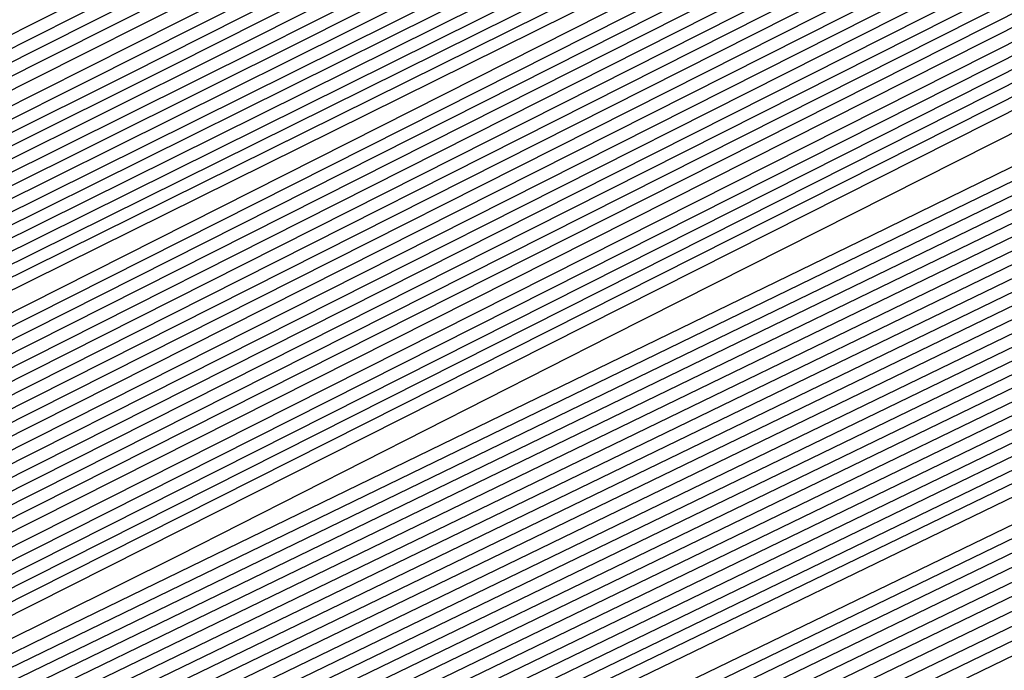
# Model space of a CAD drawing. Extents: x 3249832 to 3255657, y 13789405 to 13793316.
# Tile 376 of 656: x 3254715.945 to 3254717.086, y 13790588.132 to 13790588.887. Entities that reach past the tile are written whole.
import ezdxf

# ---------------------------------------------------------------- set-up
doc = ezdxf.new("R2010")
doc.units = 0
doc.header["$LTSCALE"] = 100
doc.header["$MEASUREMENT"] = 0
for name, color, linetype in [('GRATIO_CON', 10, 'CONTINUOUS'), ('GRATIO_ICON', 7, 'CONTINUOUS'), ('TARGETS_EAST', 7, 'CONTINUOUS')]:
    doc.layers.add(name, color=color, linetype=linetype)

# ---------------------------------------------------------------- blocks, each defined once
blk = doc.blocks.new('Gratio_032316_contours')
at = {"layer": 'GRATIO_CON', "color": 1, "linetype": 'Continuous', "flags": 128}
for points in [[(3254642.139, 13790551.7053), (3254660.6124, 13790560.6687), (3254682.3072, 13790571.2723), (3254700.7352, 13790580.305), (3254711.0317, 13790585.3564), (3254714.825, 13790587.2199), (3254715.3665, 13790587.4896), (3254715.3659, 13790587.4937), (3254715.3657, 13790587.4969), (3254715.3666, 13790587.4975), (3254715.9081, 13790587.7572), (3254719.6861, 13790589.589), (3254729.9352, 13790594.5687), (3254748.2689, 13790603.4881), (3254769.8147, 13790614.0012), (3254788.079, 13790622.9777)], [(3254643.9573, 13790552.6097), (3254661.9705, 13790561.3498), (3254683.1246, 13790571.6892), (3254701.0934, 13790580.4969), (3254711.1333, 13790585.4226), (3254714.8321, 13790587.2398), (3254715.3601, 13790587.5029), (3254715.3596, 13790587.5069), (3254715.3595, 13790587.5098), (3254715.3603, 13790587.5104), (3254715.8805, 13790587.7597), (3254719.5093, 13790589.5191), (3254729.3537, 13790594.3022), (3254746.9632, 13790602.8693), (3254767.6581, 13790612.9672), (3254785.2011, 13790621.5892)], [(3254645.7757, 13790553.5142), (3254663.3285, 13790562.0309), (3254683.9419, 13790572.1067), (3254701.4513, 13790580.6909), (3254711.2342, 13790585.4933), (3254714.8385, 13790587.2659), (3254715.3542, 13790587.5212), (3254715.853, 13790587.7617), (3254719.3325, 13790589.4492), (3254728.7721, 13790594.0356), (3254745.6576, 13790602.2505), (3254765.5015, 13790611.9331), (3254782.3232, 13790620.2006)], [(3254647.5941, 13790554.4186), (3254664.6865, 13790562.712), (3254684.7593, 13790572.5235), (3254701.8095, 13790580.8826), (3254711.336, 13790585.5591), (3254714.8458, 13790587.2852), (3254715.348, 13790587.5339), (3254715.8254, 13790587.7641), (3254719.1557, 13790589.3793), (3254728.1905, 13790593.7691), (3254744.3519, 13790601.6317), (3254763.3449, 13790610.8991), (3254779.4453, 13790618.8121)], [(3254651.2308, 13790556.2274), (3254667.4026, 13790564.0741), (3254686.3942, 13790573.3572), (3254702.526, 13790581.266), (3254711.5395, 13790585.6907), (3254714.8603, 13790587.3239), (3254715.3355, 13790587.5594), (3254715.7702, 13790587.7691), (3254718.8022, 13790589.2396), (3254727.0274, 13790593.236), (3254741.7406, 13790600.3941), (3254759.0318, 13790608.8311), (3254773.6894, 13790616.035)], [(3254653.0492, 13790557.1319), (3254668.7606, 13790564.7552), (3254687.2116, 13790573.774), (3254702.8843, 13790581.4577), (3254711.6412, 13790585.7564), (3254714.8676, 13790587.3433), (3254715.3293, 13790587.5721), (3254715.7426, 13790587.7716), (3254718.6254, 13790589.1697), (3254726.4458, 13790592.9695), (3254740.435, 13790599.7753), (3254756.8752, 13790607.7971), (3254770.8115, 13790614.6465), (3254778.5294, 13790618.5309)], [(3254646.2517, 13790553.9528), (3254654.8675, 13790558.0363), (3254670.1186, 13790565.4362), (3254688.0291, 13790574.1908), (3254703.2426, 13790581.6494), (3254711.743, 13790585.8222), (3254714.8749, 13790587.3627), (3254715.3231, 13790587.5848), (3254715.7151, 13790587.774), (3254718.4486, 13790589.0998), (3254725.8643, 13790592.703), (3254739.1294, 13790599.1565), (3254754.7186, 13790606.7631), (3254767.9336, 13790613.258), (3254775.252, 13790616.9413)], [(3254648.3232, 13790554.9771), (3254656.6859, 13790558.9407), (3254671.4766, 13790566.1173), (3254688.8465, 13790574.6076), (3254703.6008, 13790581.8411), (3254711.8447, 13790585.888), (3254714.8821, 13790587.382), (3254715.3169, 13790587.5976), (3254715.6875, 13790587.7765), (3254718.2718, 13790589.03), (3254725.2827, 13790592.4364), (3254737.8237, 13790598.5377), (3254752.562, 13790605.7291), (3254765.0557, 13790611.8694), (3254771.9746, 13790615.3518)], [(3254652.466, 13790557.0257), (3254660.3226, 13790560.7496), (3254674.1927, 13790567.4794), (3254690.4813, 13790575.4413), (3254704.3173, 13790582.2246), (3254712.0482, 13790586.0196), (3254714.8967, 13790587.4207), (3254715.3044, 13790587.623), (3254715.6323, 13790587.7815), (3254717.9183, 13790588.8903), (3254724.1196, 13790591.9033), (3254735.2124, 13790597.3001), (3254748.2489, 13790603.6611), (3254759.2998, 13790609.0924), (3254765.4198, 13790612.1726), (3254767.5973, 13790613.3706), (3254767.8046, 13790613.628), (3254767.8447, 13790613.807), (3254768.8446, 13790614.4523), (3254771.7623, 13790616.0293)], [(3254651.241, 13790556.5836), (3254654.5375, 13790558.0501), (3254662.141, 13790561.654), (3254675.5507, 13790568.1605), (3254691.2988, 13790575.8581), (3254704.6756, 13790582.4163), (3254712.1499, 13790586.0854), (3254714.904, 13790587.4401), (3254715.2982, 13790587.6357), (3254715.6047, 13790587.7839), (3254717.7415, 13790588.8204), (3254723.538, 13790591.6368), (3254733.9068, 13790596.6813), (3254746.0923, 13790602.627), (3254756.4219, 13790607.7038), (3254762.1424, 13790610.583), (3254764.1778, 13790611.7028), (3254764.3715, 13790611.9434), (3254764.4337, 13790612.1232), (3254765.5415, 13790612.8137), (3254768.7386, 13790614.5249), (3254774.566, 13790617.5186)], [(3254651.548, 13790556.8702), (3254653.3699, 13790557.6315), (3254656.6089, 13790559.0744), (3254663.9594, 13790562.5584), (3254676.9087, 13790568.8416), (3254692.1162, 13790576.2749), (3254705.0338, 13790582.608), (3254712.2517, 13790586.1512), (3254714.9112, 13790587.4594), (3254715.292, 13790587.6484), (3254715.5771, 13790587.7864), (3254717.5647, 13790588.7505), (3254722.9564, 13790591.3703), (3254732.6011, 13790596.0625), (3254743.9357, 13790601.593), (3254753.544, 13790606.3153), (3254758.865, 13790608.9934), (3254760.7582, 13790610.035), (3254760.9385, 13790610.2589), (3254761.0228, 13790610.4394), (3254762.2384, 13790611.1751), (3254765.7149, 13790613.0205), (3254772.0375, 13790616.2604)], [(3254678.2668, 13790569.5227), (3254692.9336, 13790576.6918), (3254705.3921, 13790582.7997), (3254712.3534, 13790586.217), (3254714.9185, 13790587.4788), (3254715.2858, 13790587.6612), (3254715.5496, 13790587.7889), (3254717.3879, 13790588.6807), (3254722.3749, 13790591.1037), (3254731.2955, 13790595.4436), (3254741.7791, 13790600.559), (3254750.666, 13790604.9267), (3254755.5876, 13790607.4038), (3254757.3387, 13790608.3672), (3254757.5054, 13790608.5743), (3254757.6118, 13790608.7556), (3254758.9353, 13790609.5366), (3254762.6912, 13790611.5161), (3254769.509, 13790615.0021), (3254777.6739, 13790619.1394)], [(3254680.9828, 13790570.8848), (3254694.5684, 13790577.5253), (3254706.1082, 13790583.1826), (3254712.556, 13790586.3474), (3254714.9315, 13790587.5159), (3254715.271, 13790587.6858), (3254715.2714, 13790587.6881), (3254715.2722, 13790587.6892), (3254715.2732, 13790587.689), (3254715.4944, 13790587.7945), (3254717.0344, 13790588.541), (3254721.2117, 13790590.5707), (3254728.6842, 13790594.206), (3254737.4659, 13790598.491), (3254744.9102, 13790602.1497), (3254749.0328, 13790604.2246), (3254750.4996, 13790605.0316), (3254750.6393, 13790605.2051), (3254750.7899, 13790605.388), (3254752.329, 13790606.2594), (3254756.6438, 13790608.5072), (3254764.4521, 13790612.4857), (3254773.7947, 13790617.2146)], [(3254682.3408, 13790571.5658), (3254695.3858, 13790577.9421), (3254706.4664, 13790583.3743), (3254712.6576, 13790586.4132), (3254714.9386, 13790587.5352), (3254715.2646, 13790587.6983), (3254715.2651, 13790587.7006), (3254715.2659, 13790587.7017), (3254715.267, 13790587.7016), (3254715.4668, 13790587.797), (3254716.8576, 13790588.4711), (3254720.6302, 13790590.3041), (3254727.3786, 13790593.5872), (3254735.3094, 13790597.457), (3254742.0323, 13790600.7611), (3254745.7554, 13790602.635), (3254747.0801, 13790603.3639), (3254747.2062, 13790603.5205), (3254747.379, 13790603.7042), (3254749.0259, 13790604.6209), (3254753.6201, 13790607.0028), (3254761.9237, 13790611.2275), (3254771.8551, 13790616.2521)], [(3254683.6989, 13790572.2469), (3254696.2032, 13790578.3589), (3254706.8246, 13790583.566), (3254712.7593, 13790586.4789), (3254714.9457, 13790587.5545), (3254715.2583, 13790587.7108), (3254715.2588, 13790587.7131), (3254715.2597, 13790587.7142), (3254715.2608, 13790587.7142), (3254715.4392, 13790587.7994), (3254716.6808, 13790588.4013), (3254720.0486, 13790590.0376), (3254726.0729, 13790592.9684), (3254733.1528, 13790596.423), (3254739.1543, 13790599.3726), (3254742.478, 13790601.0454), (3254743.6606, 13790601.6961), (3254743.7731, 13790601.8359), (3254743.968, 13790602.0204), (3254745.7228, 13790602.9823), (3254750.5964, 13790605.4984), (3254759.3952, 13790609.9692), (3254769.9155, 13790615.2897), (3254779.2011, 13790619.9784)], [(3254685.0569, 13790572.928), (3254697.0206, 13790578.7757), (3254707.1829, 13790583.7577), (3254712.8609, 13790586.5447), (3254714.9528, 13790587.5738), (3254715.2519, 13790587.7234), (3254715.2526, 13790587.7256), (3254715.2535, 13790587.7267), (3254715.2546, 13790587.7269), (3254715.4116, 13790587.8019), (3254716.504, 13790588.3314), (3254719.4671, 13790589.7711), (3254724.7673, 13790592.3496), (3254730.9962, 13790595.389), (3254736.2764, 13790597.9841), (3254739.2006, 13790599.4558), (3254740.241, 13790600.0283), (3254740.3401, 13790600.1513), (3254740.5571, 13790600.3366), (3254742.4197, 13790601.3437), (3254747.5727, 13790603.994), (3254756.8668, 13790608.711), (3254767.9759, 13790614.3273), (3254777.7802, 13790619.2776)], [(3254687.7729, 13790574.2901), (3254698.6554, 13790579.6094), (3254707.8993, 13790584.1411), (3254713.0642, 13790586.6762), (3254714.9671, 13790587.6123), (3254715.2393, 13790587.7484), (3254715.24, 13790587.7505), (3254715.241, 13790587.7518), (3254715.2422, 13790587.7521), (3254715.3565, 13790587.8068), (3254716.1504, 13790588.1917), (3254718.3039, 13790589.238), (3254722.156, 13790591.112), (3254726.683, 13790593.3209), (3254730.5206, 13790595.207), (3254732.6458, 13790596.2766), (3254733.4019, 13790596.6927), (3254733.4739, 13790596.7821), (3254733.7351, 13790596.969), (3254735.8135, 13790598.0666), (3254741.5253, 13790600.9852), (3254751.8099, 13790606.1945), (3254764.0967, 13790612.4024), (3254774.9383, 13790617.8759)], [(3254689.131, 13790574.9712), (3254699.4729, 13790580.0262), (3254708.2575, 13790584.3328), (3254713.1658, 13790586.742), (3254714.9742, 13790587.6316), (3254715.2329, 13790587.761), (3254715.2337, 13790587.763), (3254715.2348, 13790587.7643), (3254715.2359, 13790587.7648), (3254715.3289, 13790587.8092), (3254715.9737, 13790588.1218), (3254717.7224, 13790588.9714), (3254720.8504, 13790590.4932), (3254724.5264, 13790592.2869), (3254727.6426, 13790593.8185), (3254729.3684, 13790594.687), (3254729.9824, 13790595.0249), (3254730.0409, 13790595.0975), (3254730.3242, 13790595.2852), (3254732.5104, 13790596.428), (3254738.5016, 13790599.4807), (3254749.2814, 13790604.9363), (3254762.1571, 13790611.44), (3254773.5174, 13790617.1751)], [(3254690.489, 13790575.6522), (3254700.2903, 13790580.443), (3254708.6157, 13790584.5245), (3254713.2674, 13790586.8077), (3254714.9813, 13790587.6509), (3254715.2266, 13790587.7735), (3254715.2275, 13790587.7755), (3254715.2286, 13790587.7768), (3254715.2297, 13790587.7774), (3254715.3013, 13790587.8117), (3254715.7969, 13790588.0519), (3254717.1408, 13790588.7049), (3254719.5447, 13790589.8744), (3254722.3699, 13790591.2529), (3254724.7647, 13790592.4299), (3254726.091, 13790593.0974), (3254726.5629, 13790593.3571), (3254726.6078, 13790593.4129), (3254726.9132, 13790593.6014), (3254729.2072, 13790594.7894), (3254735.4779, 13790597.9763), (3254746.753, 13790603.6781), (3254760.2175, 13790610.4776), (3254772.0965, 13790616.4743)], [(3254691.847, 13790576.3333), (3254701.1077, 13790580.8598), (3254708.9739, 13790584.7162), (3254713.3691, 13790586.8735), (3254714.9885, 13790587.6701), (3254715.2202, 13790587.7861), (3254715.2212, 13790587.788), (3254715.2224, 13790587.7893), (3254715.2235, 13790587.79), (3254715.2737, 13790587.8141), (3254715.6201, 13790587.9821), (3254716.5592, 13790588.4384), (3254718.2391, 13790589.2556), (3254720.2133, 13790590.2189), (3254721.8868, 13790591.0414), (3254722.8136, 13790591.5079), (3254723.1433, 13790591.6893), (3254723.1747, 13790591.7283), (3254723.5023, 13790591.9176), (3254725.9041, 13790593.1509), (3254732.4543, 13790596.4719), (3254744.2245, 13790602.4199), (3254758.2779, 13790609.5152)], [(3254687.5981, 13790574.316), (3254694.5631, 13790577.6954), (3254702.7425, 13790581.6935), (3254709.6903, 13790585.0996), (3254713.5723, 13790587.005), (3254715.0027, 13790587.7087), (3254715.2076, 13790587.8111), (3254715.2155, 13790587.8162), (3254715.2646, 13790587.8408), (3254715.3952, 13790587.9046), (3254715.6275, 13790588.0179), (3254715.8997, 13790588.1512), (3254716.1297, 13790588.2654), (3254716.6303, 13790588.5199), (3254719.2939, 13790589.8681), (3254726.4082, 13790593.462), (3254739.168, 13790599.9031), (3254754.3988, 13790607.5903), (3254767.8337, 13790614.3719), (3254776.2164, 13790618.6078)], [(3254651.0069, 13790556.9616), (3254655.5123, 13790559.1072), (3254661.3217, 13790561.894), (3254668.1197, 13790565.1602), (3254674.8023, 13790568.3631), (3254680.0684, 13790570.8643), (3254683.1747, 13790572.3015), (3254685.6089, 13790573.4148), (3254689.4165, 13790575.2204), (3254695.9211, 13790578.3765), (3254703.5599, 13790582.1103), (3254710.0485, 13790585.2913), (3254713.674, 13790587.0708), (3254715.0098, 13790587.728), (3254715.2012, 13790587.8237), (3254715.5767, 13790588.0145), (3254718.1988, 13790589.3384), (3254725.3135, 13790592.9288), (3254738.0825, 13790599.3724), (3254753.3307, 13790607.0675), (3254766.7985, 13790613.8657), (3254775.2332, 13790618.1281)], [(3254651.9652, 13790557.4392), (3254656.6382, 13790559.6653), (3254662.6638, 13790562.5558), (3254669.7147, 13790565.9438), (3254676.6453, 13790569.2668), (3254682.1055, 13790571.8639), (3254685.3036, 13790573.3493), (3254687.6804, 13790574.4392), (3254691.2349, 13790576.1249), (3254697.2791, 13790579.0576), (3254704.3773, 13790582.5271), (3254710.4067, 13790585.483), (3254713.7756, 13790587.1366), (3254715.0169, 13790587.7472), (3254715.1948, 13790587.8363), (3254715.5637, 13790588.0238), (3254718.1399, 13790589.3246), (3254725.1298, 13790592.8522), (3254737.6771, 13790599.1838), (3254752.6727, 13790606.7516), (3254765.9448, 13790613.4511), (3254774.3039, 13790617.6754)], [(3254652.9236, 13790557.9168), (3254657.7641, 13790560.2233), (3254664.0059, 13790563.2177), (3254671.3097, 13790566.7274), (3254678.4883, 13790570.1706), (3254684.1427, 13790572.8635), (3254687.4325, 13790574.3972), (3254689.7518, 13790575.4635), (3254693.0532, 13790577.0293), (3254698.6371, 13790579.7386), (3254705.1948, 13790582.9439), (3254710.7649, 13790585.6747), (3254713.8772, 13790587.2023), (3254715.024, 13790587.7665), (3254715.1884, 13790587.8489), (3254715.5508, 13790588.0331), (3254718.0809, 13790589.3107), (3254724.9462, 13790592.7755), (3254737.2717, 13790598.9953), (3254752.0148, 13790606.4357), (3254765.0911, 13790613.0365), (3254773.3746, 13790617.2228)], [(3254651.3, 13790557.2133), (3254654.8403, 13790558.872), (3254660.0158, 13790561.3394), (3254666.6901, 13790564.5414), (3254674.4997, 13790568.2945), (3254682.1743, 13790571.9781), (3254688.2171, 13790574.8626), (3254691.6904, 13790576.4929), (3254693.8947, 13790577.5121), (3254696.69, 13790578.8381), (3254701.3532, 13790581.1008), (3254706.8296, 13790583.7776), (3254711.4814, 13790586.0581), (3254714.0805, 13790587.3339), (3254715.0382, 13790587.8051), (3254715.1756, 13790587.8741), (3254715.5248, 13790588.0517), (3254717.9631, 13790589.2831), (3254724.5788, 13790592.6221), (3254736.4608, 13790598.6182), (3254750.699, 13790605.8039), (3254763.3837, 13790612.2073), (3254771.5159, 13790616.3175)], [(3254652.1439, 13790557.6356), (3254655.7986, 13790559.3495), (3254661.1417, 13790561.8975), (3254668.0321, 13790565.2032), (3254676.0946, 13790569.078), (3254684.0173, 13790572.8819), (3254690.2542, 13790575.8622), (3254693.8193, 13790577.5407), (3254695.9661, 13790578.5364), (3254698.5083, 13790579.7426), (3254702.7112, 13790581.7819), (3254707.647, 13790584.1944), (3254711.8396, 13790586.2498), (3254714.1821, 13790587.3996), (3254715.0454, 13790587.8244), (3254715.1692, 13790587.8867), (3254715.5119, 13790588.061), (3254717.9042, 13790589.2693), (3254724.3952, 13790592.5454), (3254736.0554, 13790598.4297), (3254750.0411, 13790605.488), (3254762.53, 13790611.7927), (3254770.5866, 13790615.8649), (3254774.8217, 13790618.021)], [(3254692.2914, 13790576.8618), (3254695.9482, 13790578.5886), (3254698.0375, 13790579.5607), (3254700.3267, 13790580.647), (3254704.0693, 13790582.4629), (3254708.4644, 13790584.6112), (3254712.1978, 13790586.4415), (3254714.2838, 13790587.4654), (3254715.0525, 13790587.8436), (3254715.1628, 13790587.899), (3254715.1638, 13790587.9005), (3254715.1651, 13790587.902), (3254715.1662, 13790587.9033), (3254715.5018, 13790588.0733), (3254717.8471, 13790589.2573), (3254724.2124, 13790592.4695), (3254735.6502, 13790598.2414), (3254749.3832, 13790605.1722), (3254761.6763, 13790611.3781), (3254769.6572, 13790615.4123), (3254773.9041, 13790617.5743)], [(3254687.7034, 13790574.6894), (3254694.3286, 13790577.8614), (3254698.0771, 13790579.6365), (3254700.109, 13790580.5851), (3254702.1451, 13790581.5514), (3254705.4273, 13790583.144), (3254709.2818, 13790585.0281), (3254712.556, 13790586.6332), (3254714.3854, 13790587.5311), (3254715.0596, 13790587.8629), (3254715.1564, 13790587.9115), (3254715.1574, 13790587.913), (3254715.1587, 13790587.9145), (3254715.1597, 13790587.9158), (3254715.4888, 13790588.0826), (3254717.7882, 13790589.2435), (3254724.0287, 13790592.3929), (3254735.2448, 13790598.0529), (3254748.7253, 13790604.8563), (3254760.8226, 13790610.9635), (3254768.7279, 13790614.9597), (3254772.9866, 13790617.1276)], [(3254691.3894, 13790576.4969), (3254698.4029, 13790579.8606), (3254702.3349, 13790581.7322), (3254704.2518, 13790582.6337), (3254705.7818, 13790583.3603), (3254708.1433, 13790584.5061), (3254710.9167, 13790585.8617), (3254713.2724, 13790587.0166), (3254714.5887, 13790587.6627), (3254715.0738, 13790587.9014), (3254715.1436, 13790587.9366), (3254715.1446, 13790587.938), (3254715.1458, 13790587.9395), (3254715.1469, 13790587.941), (3254715.4628, 13790588.1013), (3254717.6703, 13790589.2159), (3254723.6614, 13790592.2395), (3254734.4339, 13790597.6758), (3254747.4094, 13790604.2245), (3254759.1152, 13790610.1344), (3254766.8692, 13790614.0544), (3254771.1515, 13790616.2343)], [(3254684.0695, 13790572.9958), (3254693.2324, 13790577.4007), (3254700.4401, 13790580.8601), (3254704.4638, 13790582.78), (3254706.3233, 13790583.658), (3254707.6001, 13790584.2647), (3254709.5014, 13790585.1872), (3254711.7343, 13790586.2788), (3254713.6314, 13790587.2092), (3254714.6921, 13790587.7304), (3254715.0837, 13790587.9238), (3254715.1405, 13790587.9531), (3254715.4499, 13790588.1105), (3254717.6114, 13790589.2021), (3254723.4777, 13790592.1629), (3254734.0285, 13790597.4873), (3254746.7515, 13790603.9086), (3254758.2615, 13790609.7198), (3254765.9399, 13790613.6018), (3254770.2339, 13790615.7876), (3254772.3576, 13790616.8983)], [(3254685.6645, 13790573.7793), (3254695.0754, 13790578.3044), (3254702.4773, 13790581.8597), (3254706.5928, 13790583.8279), (3254708.3947, 13790584.6823), (3254709.4185, 13790585.1691), (3254710.8594, 13790585.8683), (3254712.5517, 13790586.6956), (3254713.9896, 13790587.4009), (3254714.7937, 13790587.7962), (3254715.0908, 13790587.9432), (3254715.1341, 13790587.9658), (3254715.4369, 13790588.1198), (3254717.5524, 13790589.1883), (3254723.294, 13790592.0862), (3254733.6231, 13790597.2988), (3254746.0936, 13790603.5927), (3254757.4078, 13790609.3052), (3254765.0105, 13790613.1491), (3254769.3164, 13790615.3409), (3254771.4825, 13790616.4728)], [(3254687.2595, 13790574.5629), (3254696.9184, 13790579.2082), (3254704.5144, 13790582.8593), (3254708.7217, 13790584.8757), (3254710.4661, 13790585.7067), (3254711.2369, 13790586.0736), (3254712.2174, 13790586.5494), (3254713.3691, 13790587.1124), (3254714.3478, 13790587.5926), (3254714.8953, 13790587.862), (3254715.0978, 13790587.9625), (3254715.1276, 13790587.9785), (3254715.4239, 13790588.1292), (3254717.4935, 13790589.1745), (3254723.1104, 13790592.0095), (3254733.2176, 13790597.1102), (3254745.4357, 13790603.2768), (3254756.5541, 13790608.8906), (3254764.0812, 13790612.6965), (3254768.3988, 13790614.8943), (3254770.6075, 13790616.0472), (3254771.7108, 13790616.6657)], [(3254690.4495, 13790576.13), (3254700.6044, 13790581.0157), (3254708.5888, 13790584.8585), (3254712.9795, 13790586.9715), (3254714.609, 13790587.7553), (3254714.8736, 13790587.8824), (3254714.9335, 13790587.9115), (3254715.004, 13790587.9462), (3254715.0642, 13790587.9761), (3254715.0986, 13790587.9937), (3254715.112, 13790588.0013), (3254715.1148, 13790588.0038), (3254715.3979, 13790588.1479), (3254717.3756, 13790589.147), (3254722.743, 13790591.8562), (3254732.4068, 13790596.7332), (3254744.1198, 13790602.645), (3254754.8468, 13790608.0614), (3254762.2225, 13790611.7913), (3254766.5637, 13790614.0009), (3254768.8573, 13790615.1961), (3254770.0169, 13790615.8415), (3254770.6619, 13790616.237), (3254771.3382, 13790616.6417)], [(3254691.3246, 13790576.5671), (3254701.2561, 13790581.3455), (3254709.0349, 13790585.09), (3254713.3077, 13790587.1475), (3254714.8826, 13790587.9066), (3254715.1084, 13790588.0164), (3254715.3849, 13790588.1572), (3254717.3167, 13790589.1332), (3254722.5594, 13790591.7795), (3254732.0013, 13790596.5446), (3254743.4619, 13790602.3291), (3254753.9931, 13790607.6468), (3254761.2932, 13790611.3386), (3254765.6461, 13790613.5543), (3254767.9823, 13790614.7706), (3254769.17, 13790615.4294), (3254769.8305, 13790615.8319), (3254770.5233, 13790616.2441), (3254771.6468, 13790616.8582)], [(3254692.0922, 13790576.9523), (3254701.7295, 13790581.5891), (3254709.2424, 13790585.2057), (3254713.3647, 13790587.1907), (3254714.8842, 13790587.9231), (3254715.102, 13790588.0291), (3254715.3719, 13790588.1666), (3254717.2577, 13790589.1194), (3254722.3757, 13790591.7029), (3254731.5959, 13790596.3561), (3254742.804, 13790602.0133), (3254753.1394, 13790607.2322), (3254760.3638, 13790610.886), (3254764.7286, 13790613.1076), (3254767.1072, 13790614.345), (3254768.3231, 13790615.0173), (3254768.9992, 13790615.4268), (3254769.7083, 13790615.8466), (3254770.8588, 13790616.474), (3254772.2008, 13790617.2017)], [(3254683.086, 13790572.6396), (3254692.8597, 13790577.3375), (3254702.2029, 13790581.8327), (3254709.4499, 13790585.3213), (3254713.4218, 13790587.234), (3254714.8858, 13790587.9396), (3254715.0956, 13790588.0417), (3254715.359, 13790588.1759), (3254717.1988, 13790589.1056), (3254722.192, 13790591.6262), (3254731.1905, 13790596.1676), (3254742.1461, 13790601.6974), (3254752.2857, 13790606.8176), (3254759.4345, 13790610.4334), (3254763.811, 13790612.6609), (3254766.2321, 13790613.9195), (3254767.4761, 13790614.6052), (3254768.1678, 13790615.0216), (3254768.8934, 13790615.4491), (3254770.0708, 13790616.0899), (3254771.4446, 13790616.8335)], [(3254685.0376, 13790573.6106), (3254694.3948, 13790578.1075), (3254703.1496, 13790582.3192), (3254709.8648, 13790585.5517), (3254713.5359, 13790587.3196), (3254714.8889, 13790587.9721), (3254715.0828, 13790588.0668), (3254715.333, 13790588.1946), (3254717.0809, 13790589.0781), (3254721.8247, 13790591.4729), (3254730.3796, 13790595.7905), (3254740.8302, 13790601.0656), (3254750.5783, 13790605.9885), (3254757.5758, 13790609.5281), (3254761.9759, 13790611.7676), (3254764.482, 13790613.0684), (3254765.7823, 13790613.781), (3254766.5051, 13790614.2114), (3254767.2635, 13790614.6541), (3254768.4947, 13790615.3216), (3254769.9322, 13790616.0971), (3254771.1334, 13790616.7816)], [(3254686.0134, 13790574.0961), (3254695.1623, 13790578.4926), (3254703.623, 13790582.5627), (3254710.0723, 13790585.6672), (3254713.5929, 13790587.3627), (3254714.8905, 13790587.9885), (3254715.0765, 13790588.0794), (3254715.32, 13790588.2039), (3254717.022, 13790589.0643), (3254721.641, 13790591.3962), (3254729.9742, 13790595.602), (3254740.1723, 13790600.7497), (3254749.7246, 13790605.5739), (3254756.6465, 13790609.0755), (3254761.0584, 13790611.3209), (3254763.6069, 13790612.6429), (3254764.9354, 13790613.3689), (3254765.6738, 13790613.8062), (3254766.4486, 13790614.2565), (3254767.7067, 13790614.9375), (3254769.176, 13790615.729), (3254770.4045, 13790616.4267), (3254771.0551, 13790616.8757), (3254771.2495, 13790617.1191)], [(3254686.9892, 13790574.5817), (3254695.9299, 13790578.8778), (3254704.0964, 13790582.8062), (3254710.2798, 13790585.7827), (3254713.65, 13790587.4058), (3254714.8921, 13790588.0049), (3254715.0701, 13790588.092), (3254715.307, 13790588.2133), (3254716.963, 13790589.0505), (3254721.4573, 13790591.3195), (3254729.5688, 13790595.4135), (3254739.5144, 13790600.4338), (3254748.8709, 13790605.1593)], [(3254687.965, 13790575.0672), (3254696.6974, 13790579.2629), (3254704.5698, 13790583.0496), (3254710.4873, 13790585.8981), (3254713.707, 13790587.4489), (3254714.8937, 13790588.0213), (3254715.0637, 13790588.1046), (3254715.2941, 13790588.2226), (3254716.9041, 13790589.0367), (3254721.2737, 13790591.2429), (3254729.1633, 13790595.2249), (3254738.8565, 13790600.1179), (3254748.0172, 13790604.7447)], [(3254689.9166, 13790576.0383), (3254698.2325, 13790580.0332), (3254705.5166, 13790583.5369), (3254710.9023, 13790586.1303), (3254714.0382, 13790587.647), (3254716.632, 13790588.9334), (3254720.906, 13790591.0888), (3254728.3524, 13790594.8476), (3254737.5406, 13790599.4861), (3254746.3098, 13790603.9155)], [(3254690.8924, 13790576.5238), (3254699.0001, 13790580.4183), (3254705.9899, 13790583.7804), (3254711.1098, 13790586.2458), (3254714.0887, 13790587.6869), (3254716.581, 13790588.9235), (3254720.7224, 13790591.0121), (3254727.947, 13790594.6591), (3254736.8827, 13790599.1702), (3254745.4561, 13790603.5009)], [(3254691.8683, 13790577.0094), (3254699.7676, 13790580.8035), (3254706.4633, 13790584.0239), (3254711.3173, 13790586.3613), (3254714.1392, 13790587.7268), (3254716.5301, 13790588.9136), (3254720.5388, 13790590.9355), (3254727.5416, 13790594.4706), (3254736.2248, 13790598.8543), (3254744.6024, 13790603.0863), (3254751.0704, 13790606.3597)], [(3254684.5147, 13790573.5023), (3254692.8441, 13790577.4949), (3254700.5352, 13790581.1886), (3254706.9367, 13790584.2674), (3254711.5248, 13790586.4768), (3254714.1897, 13790587.7666), (3254716.4792, 13790588.9036), (3254720.3552, 13790590.8588), (3254727.1361, 13790594.2821), (3254735.5669, 13790598.5384), (3254743.7487, 13790602.6718), (3254750.1411, 13790605.9071)], [(3254686.5494, 13790574.5139), (3254694.7957, 13790578.466), (3254702.0703, 13790581.9589), (3254707.8835, 13790584.7544), (3254711.9397, 13790586.7079), (3254714.2907, 13790587.8464), (3254716.3774, 13790588.8837), (3254719.9879, 13790590.7055), (3254726.3253, 13790593.905), (3254734.251, 13790597.9066), (3254742.0413, 13790601.8426), (3254748.2824, 13790605.0018)], [(3254687.5668, 13790575.0197), (3254695.7715, 13790578.9516), (3254702.8378, 13790582.344), (3254708.3569, 13790584.9979), (3254712.1472, 13790586.8234), (3254714.3412, 13790587.8862), (3254716.3265, 13790588.8738), (3254719.8043, 13790590.6289), (3254725.9199, 13790593.7165), (3254733.5931, 13790597.5908), (3254741.1877, 13790601.428), (3254747.3531, 13790604.5492)], [(3254688.5842, 13790575.5255), (3254696.7473, 13790579.4371), (3254703.6054, 13790582.7292), (3254708.8303, 13790585.2414), (3254712.3547, 13790586.9389), (3254714.3917, 13790587.9261), (3254716.2755, 13790588.8639), (3254719.6207, 13790590.5522), (3254725.5145, 13790593.528), (3254732.9352, 13790597.2749), (3254740.334, 13790601.0134), (3254746.4237, 13790604.0966)], [(3254689.6015, 13790576.0313), (3254697.7231, 13790579.9226), (3254704.3729, 13790583.1143), (3254709.3036, 13790585.4849), (3254712.5622, 13790587.0544), (3254714.4422, 13790587.966), (3254716.2246, 13790588.8539), (3254719.4371, 13790590.4756), (3254725.1091, 13790593.3394), (3254732.2773, 13790596.959), (3254739.4803, 13790600.5988), (3254745.4944, 13790603.644)], [(3254691.6363, 13790577.0429), (3254699.6748, 13790580.8937), (3254705.908, 13790583.8846), (3254710.2504, 13790585.9718), (3254712.9771, 13790587.2855), (3254714.5432, 13790588.0457), (3254716.1228, 13790588.834), (3254719.0698, 13790590.3223), (3254724.2982, 13790592.9624), (3254730.9614, 13790596.3272), (3254737.7729, 13790599.7696), (3254743.6357, 13790602.7387), (3254748.2126, 13790605.0675)], [(3254692.6536, 13790577.5487), (3254700.6506, 13790581.3793), (3254706.6756, 13790584.2697), (3254710.7238, 13790586.2153), (3254713.1846, 13790587.401), (3254714.5937, 13790588.0856), (3254716.0719, 13790588.8241), (3254718.8862, 13790590.2456), (3254723.8928, 13790592.7739), (3254730.3035, 13790596.0113), (3254736.9192, 13790599.355), (3254742.7064, 13790602.2861), (3254747.295, 13790604.6208)], [(3254685.2107, 13790574.0117), (3254693.671, 13790578.0546), (3254701.6264, 13790581.8648), (3254707.4431, 13790584.6548), (3254711.1972, 13790586.4588), (3254713.3921, 13790587.5165), (3254714.6442, 13790588.1255), (3254716.0209, 13790588.8142), (3254718.7026, 13790590.169), (3254723.4874, 13790592.5853), (3254729.6456, 13790595.6954), (3254736.0655, 13790598.9404), (3254741.777, 13790601.8334), (3254746.3775, 13790604.1742)], [(3254686.1555, 13790574.4828), (3254694.6884, 13790578.5604), (3254702.6022, 13790582.3504), (3254708.2106, 13790585.04), (3254711.6706, 13790586.7023), (3254713.5996, 13790587.6321), (3254714.6947, 13790588.1653), (3254715.97, 13790588.8042), (3254718.519, 13790590.0923), (3254723.082, 13790592.3968), (3254728.9877, 13790595.3795), (3254735.2118, 13790598.5259), (3254740.8477, 13790601.3808), (3254745.4599, 13790603.7275)], [(3254688.0451, 13790575.4249), (3254696.7231, 13790579.572), (3254704.5538, 13790583.3214), (3254709.7457, 13790585.8102), (3254712.6173, 13790587.189), (3254714.0145, 13790587.8622), (3254714.6772, 13790588.1834), (3254714.921, 13790588.3035), (3254714.9555, 13790588.3228), (3254715.0737, 13790588.3847), (3254715.9023, 13790588.8045), (3254718.1514, 13790589.9405), (3254722.271, 13790592.0202), (3254727.6719, 13790594.7478), (3254733.5044, 13790597.6967), (3254738.989, 13790600.4756), (3254743.6248, 13790602.8341), (3254746.9805, 13790604.5574)], [(3254688.9898, 13790575.8959), (3254697.7405, 13790580.0778), (3254705.5297, 13790583.8072), (3254710.5133, 13790586.1957), (3254713.0907, 13790587.4331), (3254714.222, 13790587.9784), (3254714.7343, 13790588.2272), (3254714.9226, 13790588.3206), (3254714.9492, 13790588.336), (3254715.0608, 13790588.3945), (3254715.8434, 13790588.791), (3254717.9677, 13790589.864), (3254721.8656, 13790591.8317), (3254727.0139, 13790594.4319), (3254732.6507, 13790597.2821), (3254738.0597, 13790600.0229), (3254742.7072, 13790602.3875), (3254746.1055, 13790604.1319)], [(3254689.9346, 13790576.367), (3254698.7579, 13790580.5836), (3254706.5055, 13790584.2927), (3254711.2809, 13790586.5807), (3254713.5641, 13790587.6764), (3254714.4295, 13790588.0938), (3254714.7913, 13790588.2703), (3254714.9242, 13790588.3372), (3254714.9428, 13790588.3489), (3254715.0479, 13790588.4041), (3254715.7845, 13790588.7774), (3254717.7841, 13790589.7874), (3254721.4602, 13790591.6432), (3254726.356, 13790594.116), (3254731.797, 13790596.8675), (3254737.1303, 13790599.5703), (3254741.7897, 13790601.9408), (3254745.2304, 13790603.7063)], [(3254690.8794, 13790576.838), (3254699.7752, 13790581.0894), (3254707.4813, 13790584.7781), (3254712.0484, 13790586.9658), (3254714.0375, 13790587.9198), (3254714.637, 13790588.2092), (3254714.8484, 13790588.3135), (3254714.9258, 13790588.3538), (3254714.9365, 13790588.3618), (3254715.0349, 13790588.4138), (3254715.7256, 13790588.7638), (3254717.6004, 13790589.7108), (3254721.0548, 13790591.4547), (3254725.6981, 13790593.8001), (3254730.9433, 13790596.4529), (3254736.201, 13790599.1177), (3254740.8721, 13790601.4941), (3254744.3553, 13790603.2808), (3254746.3031, 13790604.3029)]]:
    blk.add_lwpolyline(points, dxfattribs=at)
at = {"layer": 'GRATIO_CON', "color": 5, "linetype": 'Continuous', "flags": 128}
for points in [[(3254645.4599, 13790553.036), (3254663.069, 13790561.7623), (3254683.7862, 13790571.9554), (3254701.3959, 13790580.5965), (3254711.2365, 13790585.4241), (3254714.8618, 13790587.205), (3254715.3792, 13790587.4629), (3254715.3785, 13790587.4674), (3254715.3782, 13790587.4709), (3254715.379, 13790587.4719), (3254715.9133, 13790587.7279), (3254719.64, 13790589.5343), (3254729.7495, 13790594.4457), (3254747.8375, 13790603.2357), (3254769.1201, 13790613.5531), (3254787.2186, 13790622.2657)], [(3254649.9599, 13790555.2348), (3254666.4373, 13790563.4004), (3254685.823, 13790572.9383), (3254702.301, 13790581.0241), (3254711.5092, 13790585.5415), (3254714.9015, 13790587.208), (3254715.3856, 13790587.4496), (3254715.3848, 13790587.4542), (3254715.3844, 13790587.458), (3254715.3852, 13790587.4591), (3254715.9013, 13790587.7061), (3254719.4996, 13790589.4499), (3254729.2606, 13790594.1916), (3254746.7248, 13790602.6782), (3254767.2733, 13790612.6396), (3254784.7474, 13790621.0516)], [(3254645.8078, 13790553.0477), (3254654.4599, 13790557.4337), (3254669.8056, 13790565.0385), (3254687.8597, 13790573.9222), (3254703.2055, 13790581.4548), (3254711.7805, 13790585.6657), (3254714.9395, 13790587.2206), (3254715.3915, 13790587.4448), (3254715.8892, 13790587.6839), (3254719.3592, 13790589.3654), (3254728.7717, 13790593.9374), (3254745.612, 13790602.1206), (3254765.4264, 13790611.7261), (3254782.2763, 13790619.8376)], [(3254650.9146, 13790555.5543), (3254658.9599, 13790559.6325), (3254673.1739, 13790566.6765), (3254689.8966, 13790574.9051), (3254704.1107, 13790581.8824), (3254712.0533, 13790585.783), (3254714.9794, 13790587.2235), (3254715.3982, 13790587.4313), (3254715.8776, 13790587.6614), (3254719.2191, 13790589.2805), (3254728.2829, 13790593.683), (3254744.4993, 13790601.563), (3254763.5796, 13790610.8126), (3254779.8051, 13790618.6235)], [(3254649.0895, 13790554.2614), (3254654.3182, 13790556.9458), (3254657.5919, 13790558.6919), (3254661.1283, 13790560.5677), (3254667.9599, 13790564.0302), (3254679.9106, 13790569.9526), (3254693.9704, 13790576.8709), (3254705.921, 13790582.737), (3254712.5988, 13790586.0165), (3254715.0585, 13790587.2285), (3254715.4093, 13790587.4057), (3254715.4091, 13790587.4086), (3254715.4097, 13790587.4091), (3254715.4114, 13790587.4072), (3254715.8544, 13790587.617), (3254718.939, 13790589.1106), (3254727.3053, 13790593.1741), (3254742.2739, 13790600.4477), (3254759.8859, 13790608.9855), (3254774.8628, 13790616.1954)], [(3254652.9316, 13790556.1611), (3254659.0279, 13790559.2737), (3254662.7531, 13790561.2358), (3254666.2352, 13790563.0744), (3254672.4599, 13790566.2291), (3254683.2789, 13790571.5906), (3254696.0073, 13790577.8537), (3254706.8262, 13790583.1644), (3254712.8717, 13790586.1333), (3254715.0984, 13790587.2306), (3254715.416, 13790587.3911), (3254715.416, 13790587.3939), (3254715.4167, 13790587.3946), (3254715.4184, 13790587.393), (3254715.843, 13790587.5942), (3254718.799, 13790589.0255), (3254726.8166, 13790592.9197), (3254741.1612, 13790599.8901), (3254758.039, 13790608.072), (3254772.3917, 13790614.9813)], [(3254648.5889, 13790553.912), (3254656.7738, 13790558.0608), (3254663.7375, 13790561.6017), (3254667.9142, 13790563.7796), (3254671.342, 13790565.581), (3254676.9599, 13790568.4279), (3254686.6472, 13790573.2286), (3254698.0442, 13790578.8366), (3254707.7315, 13790583.5918), (3254713.1445, 13790586.2502), (3254715.1383, 13790587.2327), (3254715.4228, 13790587.3765), (3254715.4229, 13790587.3793), (3254715.4236, 13790587.3802), (3254715.4253, 13790587.3788), (3254715.8315, 13790587.5713), (3254718.659, 13790588.9404), (3254726.3278, 13790592.6653), (3254740.0485, 13790599.3324), (3254756.1922, 13790607.1585), (3254769.9205, 13790613.7673), (3254777.6832, 13790617.4194)], [(3254651.4104, 13790555.3035), (3254660.616, 13790559.9605), (3254668.4472, 13790563.9297), (3254673.0754, 13790566.3235), (3254676.4489, 13790568.0877), (3254681.4599, 13790570.6267), (3254690.0155, 13790574.8666), (3254700.0811, 13790579.8195), (3254708.6367, 13790584.0191), (3254713.4173, 13790586.367), (3254715.1783, 13790587.2348), (3254715.4296, 13790587.362), (3254715.4297, 13790587.3647), (3254715.4306, 13790587.3657), (3254715.4323, 13790587.3646), (3254715.8201, 13790587.5485), (3254718.5189, 13790588.8554), (3254725.8391, 13790592.4108), (3254738.9357, 13790598.7748), (3254754.3453, 13790606.2449), (3254767.4494, 13790612.5532), (3254774.8722, 13790616.0455)]]:
    blk.add_lwpolyline(points, dxfattribs=at)
at = {"layer": 'GRATIO_ICON', "color": 7, "linetype": 'Continuous', "flags": 128}
for points in [[(3254649.4124, 13790555.323), (3254666.0445, 13790563.393), (3254685.5768, 13790572.9403), (3254702.1678, 13790581.0743), (3254711.4377, 13790585.6249), (3254714.8531, 13790587.3046), (3254715.3418, 13790587.5467), (3254715.7978, 13790587.7666), (3254718.979, 13790589.3094), (3254727.609, 13790593.5026), (3254743.0463, 13790601.0129), (3254761.1884, 13790609.8651), (3254776.5674, 13790617.4236)], [(3254650.3946, 13790556.0014), (3254658.5043, 13790559.8452), (3254672.8347, 13790566.7984), (3254689.6639, 13790575.0245), (3254703.9591, 13790582.0328), (3254711.9464, 13790585.9538), (3254714.8894, 13790587.4014), (3254715.3107, 13790587.6103), (3254715.6599, 13790587.779), (3254718.095, 13790588.9601), (3254724.7011, 13790592.1699), (3254736.5181, 13790597.9189), (3254750.4054, 13790604.6951), (3254762.1777, 13790610.4809), (3254768.6972, 13790613.7622), (3254771.0169, 13790615.0384), (3254771.2377, 13790615.3126)], [(3254679.6248, 13790570.2037), (3254693.751, 13790577.1084), (3254705.75, 13790582.9909), (3254712.4544, 13790586.2816), (3254714.9243, 13790587.4967), (3254715.2773, 13790587.6732), (3254715.2777, 13790587.6756), (3254715.2784, 13790587.6767), (3254715.2794, 13790587.6764), (3254715.5219, 13790587.7921), (3254717.2111, 13790588.6109), (3254721.7933, 13790590.8372), (3254729.9899, 13790594.8248), (3254739.6225, 13790599.525), (3254747.7881, 13790603.5382), (3254752.3102, 13790605.8142), (3254753.9192, 13790606.6994), (3254754.0723, 13790606.8897), (3254754.2009, 13790607.0718), (3254755.6321, 13790607.898), (3254759.6675, 13790610.0116), (3254766.9806, 13790613.7439), (3254775.7343, 13790618.177)], [(3254686.4149, 13790573.609), (3254697.838, 13790579.1925), (3254707.5411, 13790583.9494), (3254712.9625, 13790586.6105), (3254714.96, 13790587.593), (3254715.2456, 13790587.7359), (3254715.2463, 13790587.7381), (3254715.2473, 13790587.7393), (3254715.2484, 13790587.7395), (3254715.384, 13790587.8043), (3254716.3272, 13790588.2615), (3254718.8855, 13790589.5045), (3254723.4617, 13790591.7308), (3254728.8396, 13790594.355), (3254733.3985, 13790596.5955), (3254735.9232, 13790597.8662), (3254736.8215, 13790598.3605), (3254736.907, 13790598.4667), (3254737.1461, 13790598.6528), (3254739.1166, 13790599.7051), (3254744.549, 13790602.4896), (3254754.3383, 13790607.4528), (3254766.0363, 13790613.3649), (3254776.3593, 13790618.5768)], [(3254685.7798, 13790573.4116), (3254693.205, 13790577.0144), (3254701.9251, 13790581.2767), (3254709.3321, 13790584.9079), (3254713.4707, 13790586.9393), (3254714.9956, 13790587.6894), (3254715.2139, 13790587.7986), (3254715.2149, 13790587.8005), (3254715.2162, 13790587.8019), (3254715.2173, 13790587.8026), (3254715.2461, 13790587.8166), (3254715.4433, 13790587.9122), (3254715.9777, 13790588.1718), (3254716.9333, 13790588.637), (3254718.0552, 13790589.1862), (3254719.0038, 13790589.6573), (3254719.8847, 13790590.1096), (3254722.5847, 13790591.4891), (3254729.4359, 13790594.9632), (3254741.6976, 13790601.1604), (3254756.3385, 13790608.5526), (3254769.2546, 13790615.0727), (3254777.3138, 13790619.1453)], [(3254650.456, 13790556.7909), (3254653.8819, 13790558.3944), (3254658.8899, 13790560.7814), (3254665.348, 13790563.8795), (3254672.9047, 13790567.5109), (3254680.3313, 13790571.0744), (3254686.1799, 13790573.8631), (3254689.5614, 13790575.445), (3254691.8232, 13790576.4878), (3254694.8716, 13790577.9337), (3254699.9952, 13790580.4197), (3254706.0122, 13790583.3608), (3254711.1231, 13790585.8664), (3254713.9789, 13790587.2681), (3254715.0311, 13790587.7858), (3254715.182, 13790587.8615), (3254715.5378, 13790588.0424), (3254718.022, 13790589.2969), (3254724.7625, 13790592.6988), (3254736.8662, 13790598.8068), (3254751.3569, 13790606.1198), (3254764.2374, 13790612.6219), (3254772.4452, 13790616.7702)], [(3254689.5464, 13790575.5932), (3254696.3658, 13790578.861), (3254700.206, 13790580.6843), (3254702.1804, 13790581.6094), (3254703.9634, 13790582.4559), (3254706.7853, 13790583.8251), (3254710.0993, 13790585.4449), (3254712.9142, 13790586.8249), (3254714.487, 13790587.5969), (3254715.0667, 13790587.8821), (3254715.15, 13790587.924), (3254715.151, 13790587.9255), (3254715.1523, 13790587.927), (3254715.1533, 13790587.9284), (3254715.4758, 13790588.0919), (3254717.7293, 13790589.2297), (3254723.845, 13790592.3162), (3254734.8393, 13790597.8643), (3254748.0673, 13790604.5404), (3254759.9689, 13790610.549), (3254767.7985, 13790614.507), (3254772.069, 13790616.681)], [(3254652.4307, 13790556.1481), (3254656.0215, 13790558.061), (3254663.4599, 13790561.8314), (3254676.5423, 13790568.3146), (3254691.9335, 13790575.888), (3254705.0159, 13790582.3099), (3254712.3263, 13790585.9001), (3254715.0195, 13790587.2261), (3254715.4051, 13790587.4175), (3254715.8661, 13790587.6387), (3254719.079, 13790589.1955), (3254727.7941, 13790593.4286), (3254743.3866, 13790601.0054), (3254761.7327, 13790609.8991), (3254777.334, 13790617.4094)], [(3254688.8545, 13790575.3465), (3254698.7614, 13790580.112), (3254706.5516, 13790583.8589), (3254710.8506, 13790585.9236), (3254712.5376, 13790586.731), (3254713.0553, 13790586.9782), (3254713.5756, 13790587.2308), (3254714.1868, 13790587.5298), (3254714.7063, 13790587.7849), (3254714.9972, 13790587.9284), (3254715.1051, 13790587.9822), (3254715.1213, 13790587.9913), (3254715.4109, 13790588.1386), (3254717.4346, 13790589.1608), (3254722.9267, 13790591.9329), (3254732.8122, 13790596.9217), (3254744.7777, 13790602.9609), (3254755.7004, 13790608.476), (3254763.1518, 13790612.2439), (3254767.4812, 13790614.4476), (3254769.7324, 13790615.6217), (3254770.8638, 13790616.2536), (3254771.4933, 13790616.6422)], [(3254684.0618, 13790573.1252), (3254693.6273, 13790577.7228), (3254702.6763, 13790582.0764), (3254709.6574, 13790585.437), (3254713.4789, 13790587.2772), (3254714.8874, 13790587.9561), (3254715.0892, 13790588.0544), (3254715.346, 13790588.1853), (3254717.1399, 13790589.0918), (3254722.0083, 13790591.5495), (3254730.785, 13790595.979), (3254741.4882, 13790601.3815), (3254751.432, 13790606.4031), (3254758.5051, 13790609.9807), (3254762.8935, 13790612.2142), (3254765.357, 13790613.4939), (3254766.6292, 13790614.1931), (3254767.3365, 13790614.6165), (3254768.0785, 13790615.0516), (3254769.2828, 13790615.7057), (3254770.6884, 13790616.4653), (3254771.8624, 13790617.1365)], [(3254645.557, 13790552.2637), (3254654.2319, 13790556.6949), (3254664.4581, 13790561.8601), (3254673.1568, 13790566.2577), (3254678.2366, 13790568.8673), (3254681.5558, 13790570.5944), (3254685.96, 13790572.8256), (3254693.3838, 13790576.5046), (3254702.118, 13790580.8023), (3254709.5419, 13790584.4465), (3254713.6902, 13790586.4838), (3254715.2182, 13790587.2369), (3254715.4363, 13790587.3474), (3254715.4366, 13790587.35), (3254715.4375, 13790587.3512), (3254715.4393, 13790587.3504), (3254715.8086, 13790587.5256), (3254718.3789, 13790588.7703), (3254725.3503, 13790592.1564), (3254737.823, 13790598.2172), (3254752.4985, 13790605.3314), (3254764.9782, 13790611.3391), (3254772.0611, 13790614.6716)], [(3254688.9408, 13790575.5527), (3254697.465, 13790579.6481), (3254705.0432, 13790583.2935), (3254710.6948, 13790586.0147), (3254713.9877, 13790587.6072), (3254716.6829, 13790588.9434), (3254721.0897, 13790591.1654), (3254728.7578, 13790595.0362), (3254738.1985, 13790599.802), (3254747.1635, 13790604.3301)], [(3254685.532, 13790574.0081), (3254693.8199, 13790577.9805), (3254701.3027, 13790581.5737), (3254707.4101, 13790584.5109), (3254711.7322, 13790586.5924), (3254714.2402, 13790587.8065), (3254716.4283, 13790588.8937), (3254720.1716, 13790590.7822), (3254726.7307, 13790594.0935), (3254734.909, 13790598.2225), (3254742.895, 13790602.2572), (3254749.2118, 13790605.4545)], [(3254690.6189, 13790576.5371), (3254698.699, 13790580.4082), (3254705.1405, 13790583.4994), (3254709.777, 13790585.7284), (3254712.7697, 13790587.17), (3254714.4927, 13790588.0059), (3254716.1737, 13790588.844), (3254719.2534, 13790590.3989), (3254724.7036, 13790593.1509), (3254731.6194, 13790596.6431), (3254738.6266, 13790600.1842), (3254744.5651, 13790603.1913), (3254749.1301, 13790605.5142)], [(3254687.1003, 13790574.9538), (3254695.7057, 13790579.0662), (3254703.578, 13790582.8359), (3254708.9782, 13790585.4251), (3254712.1439, 13790586.9455), (3254713.807, 13790587.7466), (3254714.6201, 13790588.1401), (3254714.9194, 13790588.2867), (3254714.9619, 13790588.3098), (3254715.0867, 13790588.3751), (3254715.9613, 13790588.8181), (3254718.335, 13790590.0171), (3254722.6765, 13790592.2087), (3254728.3298, 13790595.0637), (3254734.3581, 13790598.1113), (3254739.9184, 13790600.9282), (3254744.5424, 13790603.2808), (3254747.8556, 13790604.983)]]:
    blk.add_lwpolyline(points, dxfattribs=at)

msp = doc.modelspace()

# ---------------------------------------------------------------- linework, layer by layer
at = {"layer": 'TARGETS_EAST', "color": 1, "const_width": 2.5}
msp.add_lwpolyline([(3254706.2075, 13790587.8749, 1), (3254723.7075, 13790587.8749, 1)], format="xyb", close=True, dxfattribs=at)

# ---------------------------------------------------------------- block references
at = {"layer": 'TARGETS_EAST'}
msp.add_blockref('Gratio_032316_contours', (0, 0), dxfattribs=at)

doc.saveas('drawing.dxf')
